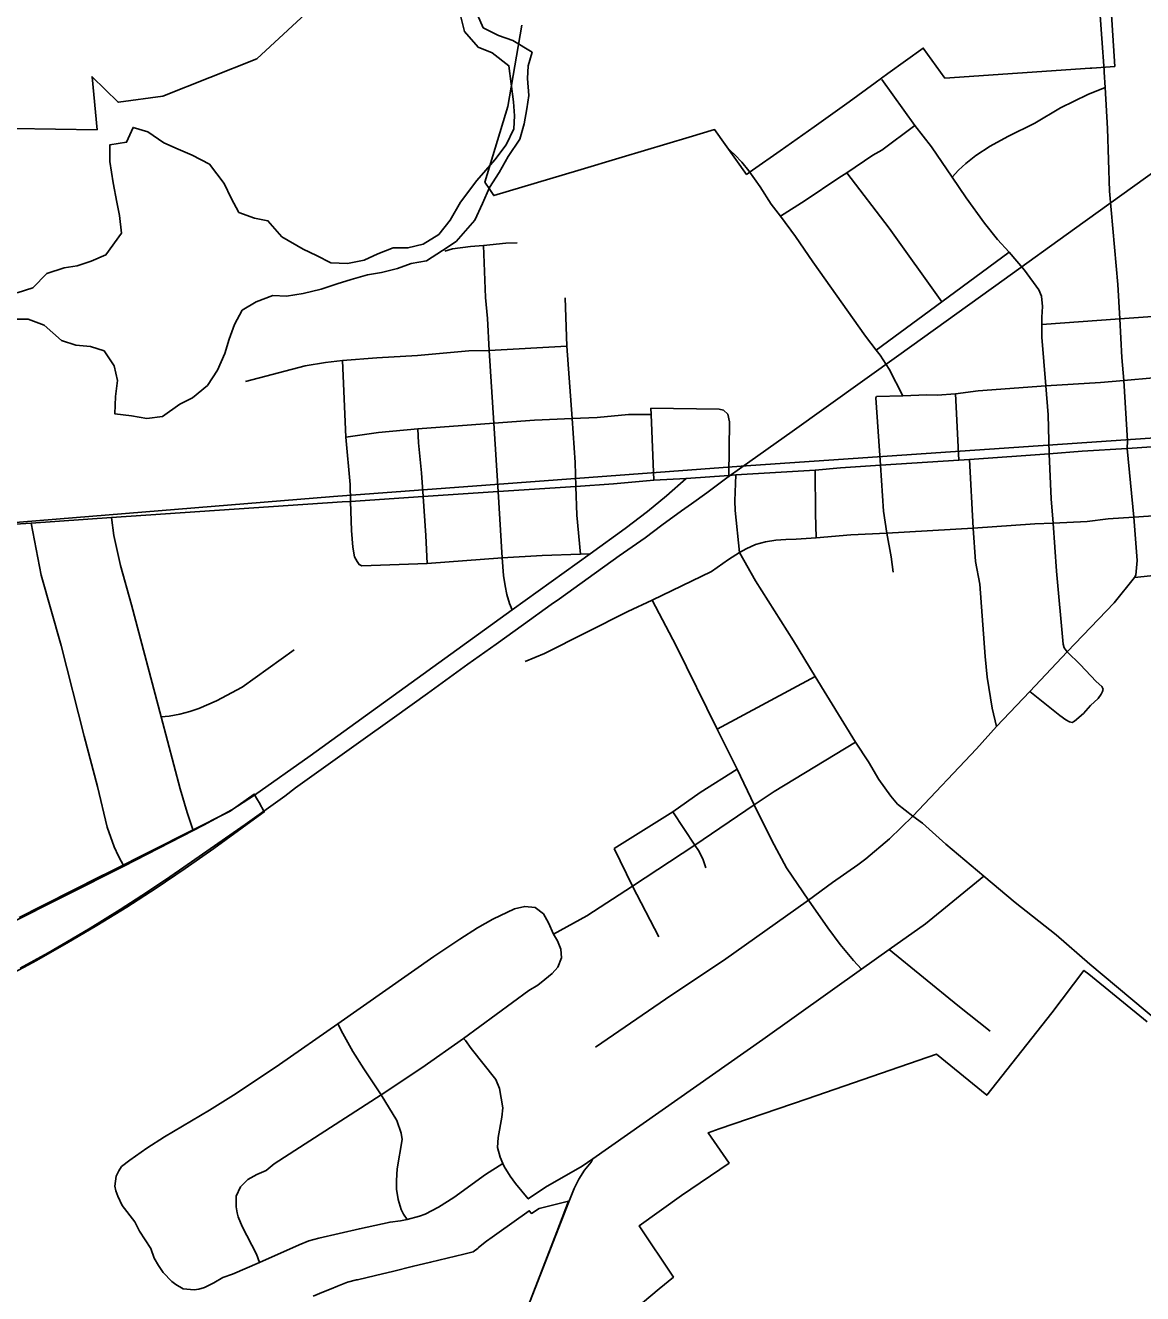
# Model space of a CAD drawing. Extents: x 114604 to 551442, y 316898 to 567001.
# Drawn here: x 127278 to 130756, y 377982 to 381928 of the extents above; entities that cross this region are included whole.
import ezdxf

# ---------------------------------------------------------------- set-up
doc = ezdxf.new("R2010")
doc.units = 0
for name, color, linetype in [('_CIVIL_CONSTRUCTION', 7, 'Continuous'), ('DV_X_County_Line', 7, 'Continuous'), ('GE_P_Alignment_1000_Bearings', 7, 'Continuous'), ('GE_P_Alignment_1000_Stations', 7, 'Continuous'), ('GE_P_Alignment_100_Cardinal_Points', 7, 'Continuous'), ('GE_P_Alignment_100_Stations', 7, 'Continuous'), ('GE_P_Alignment_500_Bearings', 7, 'Continuous')]:
    doc.layers.add(name, color=color, linetype=linetype)

msp = doc.modelspace()

# ---------------------------------------------------------------- linework, layer by layer
at = {"layer": '_CIVIL_CONSTRUCTION'}
for p, q in [((130707.3, 380611.5), (130972.2, 380628.4)), ((129939.6, 380559.1), (130183.2, 380574.9)), ((130183.2, 380574.9), (130216.6, 380577.1)), ((130216.6, 380577.1), (130464.4, 380594.5)), ((129335.1, 380518.3), (129468, 380527.5)), ((129468, 380527.5), (129489.6, 380529)), ((129489.6, 380529), (129736.9, 380544.1))]:
    msp.add_line(p, q, dxfattribs=at)
for points in [[(130464.4, 380594.5), (130567.6, 380602.7), (130707.3, 380611.5)], [(129736.9, 380544.1), (129815.1, 380551.1), (129939.6, 380559.1)], [(127991.6, 379532.7), (128165.3, 379655.1), (128793.3, 380109.7), (129036.5, 380283.2), (129145.2, 380362.5), (129214.9, 380415.8), (129273.3, 380463.8), (129335.1, 380518.3)], [(127833.1, 379439.7), (127920.7, 379486.7), (127991.6, 379532.7)], [(123404.8, 377528.5), (124018.8, 377778.9), (124584.7, 378008), (125744, 378481.1), (126213.3, 378673), (126370.3, 378739.6), (126560.4, 378822.6), (126842.2, 378945.3), (127039.1, 379037.8), (127584.8, 379311.8), (127800.8, 379422.3), (127833.1, 379439.7)]]:
    msp.add_lwpolyline(points, dxfattribs=at)
at = {"layer": 'DV_X_County_Line'}
for points in [[(127195.4, 381013.5), (127287.4, 381013.5), (127337.3, 380995.4), (127391.3, 380947.3), (127435.2, 380933.3), (127481.2, 380929.2), (127523.2, 380915.2), (127555.1, 380869.1), (127565.1, 380823), (127559, 380772.9), (127557, 380718.8), (127608.9, 380712.8), (127656.9, 380704.7), (127704.9, 380710.7), (127758.9, 380748.8), (127798.9, 380768.8), (127844.9, 380806.9), (127876.9, 380854.9), (127898.9, 380907), (127913, 380951.1), (127929, 380997.2), (127953, 381041.3), (127997, 381067.3), (128049, 381087.3), (128091, 381085.3), (128143, 381093.3), (128198.9, 381107.3), (128248.9, 381123.3), (128292.9, 381137.4), (128342.9, 381151.4), (128386.9, 381159.4), (128436.9, 381171.4), (128478.9, 381187.4), (128526.8, 381195.4), (128576.8, 381227.4), (128618.8, 381255.5), (128676.9, 381321.6), (128700.9, 381373.7), (128722.9, 381423.8), (128752.9, 381469.8), (128781, 381519.9), (128817, 381574), (128831, 381622.1), (128839.1, 381668.2), (128845.1, 381710.2), (128841.1, 381762.3), (128843.2, 381802.4), (128855.2, 381844.5), (128795.2, 381880.6), (128751.3, 381896.6), (128703.3, 381920.7), (128685.4, 381960.8)], [(128631.4, 381962.8), (128645.4, 381908.7), (128687.3, 381860.6), (128731.3, 381842.5), (128783.2, 381802.4), (128797.1, 381690.2), (128801.1, 381646.1), (128799, 381606.1), (128775, 381556), (128739, 381509.9), (128683, 381445.8), (128632.9, 381377.7), (128600.9, 381321.6), (128564.9, 381277.5), (128516.9, 381247.5), (128468.9, 381235.5), (128422.9, 381235.5), (128374.9, 381217.5), (128333, 381197.5), (128281, 381187.4), (128229, 381189.5), (128185, 381211.5), (128143.1, 381231.6), (128077.1, 381269.7), (128033.2, 381319.8), (127991.2, 381327.8), (127943.3, 381345.9), (127919.3, 381390), (127897.4, 381436.1), (127851.4, 381496.2), (127797.5, 381524.3), (127753.5, 381542.3), (127709.6, 381562.4), (127659.6, 381596.5), (127613.7, 381610.5), (127593.6, 381564.4), (127541.7, 381556.4), (127541.6, 381504.3), (127551.6, 381438.2), (127563.5, 381378.1), (127571.5, 381336), (127577.4, 381281.9), (127529.4, 381213.8), (127483.4, 381193.8), (127439.4, 381179.7), (127399.4, 381173.7), (127345.5, 381155.7), (127301.4, 381111.7), (127253.4, 381095.7)]]:
    msp.add_lwpolyline(points, dxfattribs=at)
at = {"layer": 'GE_P_Alignment_1000_Bearings'}
for points in [[(127262.4, 378994.7), (127349.1, 379042.5), (127422.5, 379084.8), (127480.2, 379118.6), (127573.3, 379176.5), (127641.1, 379220), (127711.9, 379267.3), (127758, 379299.6), (127962.7, 379441.8), (128085.6, 379529.7), (128119, 379555.2), (128315.4, 379695), (128427.6, 379775.5), (128530.3, 379848.6), (128655.1, 379939.8), (128743.4, 380002.3), (128828.5, 380064.2), (128914.6, 380125.6), (128940.4, 380143.7), (129030, 380207.4), (129126.4, 380277.1), (129206.9, 380333.9), (129259.5, 380372.7), (129320.2, 380417.3), (129352, 380438.8), (129399.5, 380473.8), (129461.5, 380520.5), (129507.8, 380553.7), (129664.3, 380663.9), (129996.4, 380902.1), (130324.2, 381136.9), (130543.2, 381294.6), (130912, 381559.9)], [(129506.6, 380556.5), (133082.1, 380801.3), (135985.5, 381135.4), (137907.6, 381341.1), (139453.6, 381470.5), (139976.5, 381530.3)], [(114843.2, 379479.7), (121181.9, 379901.3), (126186.1, 380258), (126725.6, 380338.5), (128237.3, 380461.9), (129506.6, 380556.5)]]:
    msp.add_lwpolyline(points, dxfattribs=at)
at = {"layer": 'GE_P_Alignment_1000_Stations'}
for p, q in [((130707.3, 380611.5), (130972.2, 380628.4)), ((129939.6, 380559.1), (130183.2, 380574.9)), ((130183.2, 380574.9), (130216.6, 380577.1)), ((130216.6, 380577.1), (130464.4, 380594.5)), ((129335.1, 380518.3), (129468, 380527.5)), ((129468, 380527.5), (129489.6, 380529)), ((129489.6, 380529), (129736.9, 380544.1))]:
    msp.add_line(p, q, dxfattribs=at)
for points in [[(130464.4, 380594.5), (130567.6, 380602.7), (130707.3, 380611.5)], [(129736.9, 380544.1), (129815.1, 380551.1), (129939.6, 380559.1)], [(128264.4, 380444.9), (128290.7, 380446.6), (128516.8, 380462), (128749.7, 380477.8), (128991.4, 380493.4), (129109.1, 380501.6), (129234.7, 380513), (129335.1, 380518.3)], [(126801.7, 380342.1), (126969.4, 380356.4), (127082.9, 380365.2), (127296.5, 380379.5), (127547, 380396.7), (128264.4, 380444.9)]]:
    msp.add_lwpolyline(points, dxfattribs=at)
at = {"layer": 'GE_P_Alignment_100_Cardinal_Points'}
for p, q in [((128721.5, 380916.8), (128963.1, 380929.5)), ((130183.2, 380574.9), (130173.6, 380781.5)), ((129431.8, 379738), (129736.6, 379901.9))]:
    msp.add_line(p, q, dxfattribs=at)
for points in [[(130340.2, 381221.9), (130303.4, 381261.2), (130263.7, 381312.7), (130206.5, 381391), (130163.1, 381456), (130098.4, 381550.4), (130046.1, 381616.3), (129944.1, 381759.5)], [(130163.1, 381456), (130182.7, 381477.3), (130205.4, 381498.4), (130236.8, 381523.1), (130281.1, 381552), (130335.7, 381581.9), (130419.6, 381623.8), (130500.3, 381671.5), (130584.6, 381712.8), (130639.2, 381734.8)], [(129628.1, 381334.2), (129705.6, 381383), (129810.3, 381453.5), (129835.4, 381468.9), (129916.3, 381524.1), (129944.2, 381540.2), (130046.1, 381616.3)], [(130009.7, 380775.5), (129966.4, 380857.8), (129938.6, 380901.6), (129926.7, 380917.7), (129892.8, 380960.4), (129729.3, 381192.5), (129675.7, 381271.2), (129628.1, 381334.2), (129599.3, 381372.1), (129565.7, 381425.8), (129530.4, 381475.4), (129508.5, 381502), (129486.5, 381525.1), (129462.3, 381546.5)], [(130131.1, 381068), (129967, 381296.9), (129835.4, 381468.9)], [(128584.4, 381224.9), (128607.9, 381232.8), (128664.1, 381239.7), (128704.3, 381242.8), (128773.9, 381250.5), (128808.8, 381251.1)], [(128749.7, 380477.8), (128736.2, 380689.9), (128721.5, 380916.8), (128716.2, 381015.6), (128710.5, 381080.8), (128704.3, 381242.8)], [(129926.7, 380917.7), (130131.1, 381068), (130340.2, 381221.9)], [(130404.3, 379855.6), (130498.1, 379780.3), (130516.7, 379766.9), (130527.8, 379761.3), (130536.4, 379758.9), (130543.8, 379762.8), (130571.9, 379786.8), (130593.4, 379811.6), (130616.8, 379833.5), (130626.5, 379847), (130630.7, 379855.6), (130632.4, 379862.9), (130628.3, 379870.8), (130610.8, 379886.7), (130561.4, 379939.6), (130520.5, 379978.5), (130511.5, 379991.6), (130508.5, 380002.3), (130487.2, 380229.7), (130476.6, 380379.3), (130471, 380454.7), (130464.4, 380594.5), (130461.1, 380716.1), (130454, 380806.4), (130442.2, 380958.1), (130442, 380997.4), (130441.6, 381020.2), (130443.8, 381052.8), (130441.1, 381085.4), (130432.7, 381105.3), (130388, 381166.1), (130340.2, 381221.9)], [(129005.6, 380283), (128994.7, 380403.8), (128991.4, 380493.4), (128989.2, 380567.4), (128979.7, 380705.2), (128963.1, 380929.5), (128958.5, 381080.7)], [(130442, 380997.4), (130684.4, 381014.9), (130944.9, 381033.1)], [(127963.3, 380819.9), (128149.6, 380868.9), (128212.9, 380879.2), (128265.1, 380884.9), (128371.9, 380893.3), (128499.1, 380900.7), (128658.1, 380915.1), (128721.5, 380916.8)], [(128311.4, 380259.7), (128302.5, 380273.8), (128297.5, 380304.2), (128293.9, 380356.3), (128290.7, 380446.6), (128289, 380498.9), (128275.6, 380646.8), (128265.1, 380884.9)], [(130697, 380822.9), (130789.7, 380831.1), (130957.6, 380841.9), (131225.4, 380859.9), (131368.3, 380870.3), (131472.7, 380871.6)], [(130009.7, 380775.5), (130083.4, 380777.9), (130115.7, 380777.4), (130173.6, 380781.5), (130243.7, 380790.5), (130454, 380806.4), (130624, 380816.5), (130697, 380822.9)], [(129979.5, 380226.8), (129972.7, 380274.3), (129959.3, 380348.2), (129948.8, 380416.6), (129939.6, 380559.1), (129924.9, 380769), (129927.7, 380772.9), (130009.7, 380775.5)], [(129234.7, 380513), (129225.9, 380717.5), (129225.3, 380736.8)], [(129225.3, 380736.8), (129437.3, 380733.5), (129450.7, 380730.2), (129464.3, 380718.3), (129469.8, 380694.1), (129468, 380527.5)], [(128275.6, 380646.8), (128377.6, 380661.4), (128499.6, 380672.8), (128736.2, 380689.9), (128863.4, 380699.1), (128979.7, 380705.2), (129058.2, 380708.2), (129155.5, 380717), (129225.9, 380717.5)], [(128528.9, 380253.8), (128524.9, 380340.5), (128516.8, 380462), (128511.6, 380535.5), (128501.7, 380629), (128499.6, 380672.8)], [(130729.7, 380209.7), (130734.2, 380216.9), (130738, 380262.7), (130727.8, 380398.1), (130707.3, 380611.5)], [(130301.2, 379745.8), (130287, 379803.7), (130271.8, 379899.6), (130265.4, 379964), (130249.3, 380189.6), (130235.6, 380260), (130228.6, 380363.5), (130216.6, 380577.1)], [(130261.8, 379280.3), (130142.8, 379380), (130070.8, 379445.8), (130040.4, 379467.8), (129992.7, 379504.8), (129971.4, 379529.8), (129934.7, 379581.4), (129902.6, 379635.9), (129862.1, 379698), (129736.6, 379901.9), (129669.1, 380012.6), (129551.1, 380199.8), (129501.2, 380287.8), (129487.2, 380418.2), (129486.7, 380449), (129489.6, 380529)], [(129739.4, 380333.6), (129737.3, 380409), (129736.9, 380544.1)], [(130727.8, 380398.1), (130909.2, 380410.1), (130987.5, 380411.9), (131072.3, 380415.4), (131252.7, 380427.7), (131501.9, 380446.9), (131662.1, 380458.6), (131742, 380462.5), (131823.4, 380466.4), (131946.6, 380475.7), (132144.1, 380488.6), (132275.6, 380501.3), (132339.4, 380513.5), (132370.9, 380522.6)], [(128793.3, 380109.7), (128785.5, 380129.3), (128777.3, 380156.6), (128771.3, 380184.4), (128766.6, 380215.7), (128762.2, 380271.1), (128749.7, 380477.8)], [(127584.8, 379311.8), (127567.9, 379342.3), (127554.5, 379371.8), (127533.3, 379433.1), (127503.3, 379559.2), (127461.1, 379715.8), (127389.5, 379998.8), (127328.1, 380217.4), (127296.5, 380379.5)], [(127800.8, 379422.3), (127782.1, 379478.4), (127760.4, 379552.4), (127701.4, 379776.4), (127609, 380124.5), (127574.5, 380247.1), (127554.3, 380340.5), (127547, 380396.7)], [(128834.4, 379948.7), (128894.1, 379973.9), (129152.9, 380103.8), (129229.5, 380139.8), (129414.2, 380229.1), (129466.8, 380266.1), (129501.2, 380287.8), (129521.7, 380299.3), (129551.1, 380312.3), (129582, 380320.5), (129613.7, 380325.8), (129645.6, 380328.7), (129677.5, 380328.8), (129739.4, 380333.6), (129847, 380342.3), (129959.3, 380348.2), (130228.6, 380363.5), (130419.9, 380377.3), (130476.6, 380379.3), (130583.2, 380383.9), (130648.1, 380392.2), (130727.8, 380398.1)], [(130729.7, 380209.7), (130830, 380220.1), (130993.9, 380229.8), (131266.9, 380245.6), (131513.8, 380262.6), (131650.1, 380268.2), (131750, 380278.2), (131889.7, 380290.5), (131929.3, 380296), (131959.2, 380304.1)], [(128311.4, 380259.7), (128317.5, 380250.3), (128325.2, 380246.4), (128528.9, 380253.8), (128762.2, 380271.1), (128886.8, 380278.5), (129005.6, 380283), (129036.5, 380283.2)], [(129052.5, 378748), (129290.5, 378911.8), (129450.7, 379018.4), (129715.9, 379206.2), (129790, 379260.4), (129868.9, 379315.4), (129894.2, 379335), (129967.6, 379397.2), (130040.4, 379467.8), (130238.2, 379677.1), (130301.2, 379745.8), (130404.3, 379855.6), (130520.5, 379978.5), (130667.3, 380131.4), (130729.7, 380209.7)], [(129880.5, 378991.6), (129855.9, 379017.8), (129814.5, 379067.6), (129776, 379119.8), (129715.9, 379206.2), (129647.5, 379306), (129601.2, 379391.1), (129546.7, 379502.6), (129493.7, 379613.1), (129431.8, 379738), (129303.6, 379997.1), (129229.5, 380139.8)], [(127701.4, 379776.4), (127726.5, 379778.5), (127758.7, 379784.2), (127790.4, 379792.5), (127818.8, 379802.1), (127873.7, 379825.8), (127952.7, 379868.6), (128115, 379984.7)], [(128922.5, 379100.1), (129025.4, 379157.6), (129167.9, 379249.1), (129362, 379377.5), (129546.7, 379502.6), (129609.3, 379544), (129862.1, 379698)], [(129111.1, 379367), (129293.3, 379481.1), (129378.6, 379541.2), (129493.7, 379613.1)], [(129396.5, 379306.4), (129386.5, 379334.2), (129373, 379360.2), (129362, 379377.5), (129293.3, 379481.1)], [(129250.2, 379091.3), (129167.9, 379249.1), (129111.1, 379367)], [(129044.7, 378400.6), (129573.6, 378772.7), (129880.5, 378991.6), (129966.7, 379052.4), (130080.2, 379132.7), (130261.8, 379280.3)], [(130925, 378712.3), (130808, 378825.3), (130591.7, 379007.1), (130486.1, 379097.8), (130358.6, 379198.2), (130261.8, 379280.3)], [(127569.5, 378363.6), (127577.7, 378376.9), (127603.4, 378396.9), (127656.7, 378434.4), (127711.5, 378469.3), (127851.4, 378552.7), (127934.3, 378604.2), (128069.4, 378694.9), (128251.4, 378820.8), (128549.3, 379030.2), (128630.2, 379085), (128685.3, 379119.6), (128733.3, 379146.6), (128800.9, 379178.8), (128832.5, 379186.5), (128864.6, 379183), (128890.9, 379163.6), (128906.8, 379135.3), (128922.5, 379100.1)], [(128007, 378078.1), (127997.8, 378104.2), (127952.7, 378190.2), (127940.6, 378220.4), (127937.1, 378233.4), (127934.1, 378251.9), (127934.5, 378284.4), (127948, 378313.4), (127970.6, 378336.3), (127998.6, 378351.9), (128028.1, 378364.8), (128052.5, 378385.6), (128385.8, 378600), (128512.7, 378684.1), (128642.3, 378775.1), (128845.4, 378925), (128873, 378941.9), (128895.3, 378958.7), (128917.4, 378978.1), (128935.5, 378997.2), (128946.6, 379026), (128944.5, 379053.2), (128934.5, 379079.3), (128922.5, 379100.1)], [(130280.9, 378798.7), (130180.5, 378878.2), (129966.7, 379052.4)], [(128466.3, 378212), (128455.4, 378228.9), (128448.3, 378243.7), (128438.2, 378274.6), (128433.8, 378306.5), (128433.3, 378333.2), (128435.9, 378369.6), (128451.3, 378461.2), (128448, 378480.8), (128434.1, 378519.8), (128385.8, 378600), (128331.9, 378680.8), (128297.9, 378735.3), (128266.1, 378791), (128251.4, 378820.8)], [(129044.7, 378400.6), (129010.9, 378378.7), (128897.5, 378312.9), (128843.3, 378276.1), (128803.3, 378324.6), (128787, 378347), (128768.5, 378377), (128764.2, 378386.6), (128755.6, 378405.8), (128747.6, 378436.4), (128750.2, 378467.8), (128761.3, 378531), (128764.6, 378560.1), (128753.9, 378619.5), (128742.8, 378648.1), (128665.4, 378744.2), (128647.8, 378769.6), (128642.3, 378775.1)], [(128969.5, 378266.7), (128986.5, 378308.6), (129001.1, 378337.8), (129018.4, 378365.5), (129039.1, 378390.5), (129044.7, 378400.6)], [(127769.3, 377996.9), (127746.5, 378010), (127734.5, 378019.1), (127707.5, 378047.1), (127692.5, 378069), (127679.6, 378091.8), (127668.8, 378122.3), (127633.2, 378176.1), (127618.9, 378204.9), (127579.6, 378255.9), (127566.1, 378284.9), (127560.2, 378301), (127557.2, 378315.7), (127560.9, 378346.9), (127569.5, 378363.6)], [(127769.3, 377996.9), (127804.2, 377993.5), (127818.1, 377995.7), (127835.6, 378000.9), (127864.7, 378014.9), (127892.7, 378031.3), (127923.4, 378041.7), (128007, 378078.1), (128130.5, 378133.6), (128160.5, 378145.5), (128191.6, 378154.1), (128317.9, 378183.5), (128413.5, 378204), (128445.9, 378207.6), (128466.3, 378212), (128504.6, 378222.5), (128523.1, 378229.3), (128564.3, 378250.1), (128611.7, 378280.3), (128710.2, 378352.3), (128764.2, 378386.6)]]:
    msp.add_lwpolyline(points, dxfattribs=at)
at = {"layer": 'GE_P_Alignment_100_Stations'}
for points in [[(128823.6, 381928.5), (128780.2, 381675.2), (128708, 381439.6), (128723.6, 381416.9), (128736.3, 381398.4), (128997.6, 381476.3), (129135.9, 381517.6), (129344.7, 381580), (129423.5, 381603.5), (129522.8, 381464.4), (129541.4, 381477.4), (129627.3, 381537.4), (129733.1, 381612.8), (129842.1, 381690.4), (129923.1, 381749.1), (129962.7, 381777.8), (130072.9, 381857.6), (130140.2, 381763.8), (130592.1, 381794.8), (130597.1, 381795.1), (130654.5, 381799.1), (130668.8, 381800.1), (130604.5, 382799.7)], [(127111.5, 381609), (127501.5, 381603.2), (127486.1, 381768.1), (127566.8, 381688.6), (127568.5, 381688.9), (127705.8, 381707.5), (127998.4, 381823.4), (128453.7, 382246)], [(127216.8, 378965.9), (127312.7, 379017.8), (127407.5, 379071.6), (127501.3, 379127.1), (127594, 379184.4), (127685.6, 379243.4), (127776.1, 379304.2), (127865.4, 379366.7), (127953.5, 379430.9), (128022, 379480.3), (128005.6, 379510), (128001.2, 379517.7), (127990.6, 379536), (127915.5, 379483), (127545.2, 379296.4), (127503.4, 379275.3), (127435.2, 379241), (127329, 379187.3), (127259.3, 379152)], [(130769.6, 378827.7), (130588.1, 378975.5), (130572.7, 378987.1), (130472.9, 378855.8), (130270.6, 378599.1), (130113.9, 378726.3), (129711.2, 378588.1), (129437.8, 378494.2), (129403.5, 378482.3), (129468.5, 378387.8), (129320.8, 378286.6), (129188.3, 378192.5), (129295.1, 378033.2), (129251.3, 377996.8), (129115.4, 377882.6)], [(128842.1, 377940.3), (128932.4, 378173.5), (128968.3, 378269.5), (128877.8, 378246.5), (128853.1, 378231), (128846.4, 378239.2), (128745.9, 378167.8), (128731, 378157.2), (128713.6, 378144.8), (128689, 378124.7), (128687.5, 378123.6), (128687.4, 378123.5), (128672.1, 378111.7), (128643, 378104.2), (128616.7, 378097.7), (128539.6, 378079.2), (128482.4, 378065.5), (128425.6, 378051.9), (128367.8, 378038.1), (128312.5, 378024.9), (128311, 378024.5), (128309.4, 378024.1), (128281.1, 378017.3), (128249.7, 378004.4), (128229.7, 377996.2), (128206.6, 377986.7), (128174.4, 377973.6)]]:
    msp.add_lwpolyline(points, dxfattribs=at)
at = {"layer": 'GE_P_Alignment_500_Bearings'}
for p, q in [((130639.2, 381734.8), (130636, 381782.1)), ((128841.5, 377937.6), (128969.5, 378266.7))]:
    msp.add_line(p, q, dxfattribs=at)
for points in [[(130628.6, 381887.5), (130597.9, 382319.3), (130553.1, 382999.3), (130540.6, 383161), (130533.3, 383225.5), (130522.5, 383296.1), (130500.1, 383394), (130476.4, 383479.4), (130443.7, 383572), (130403.7, 383661.5), (130357.6, 383747.9), (130304.5, 383835.7), (130072.3, 384185.2), (129250.6, 385405.2)], [(130636, 381782.1), (130635.7, 381787.4), (130628.6, 381887.5)], [(130684.4, 381014.9), (130678.8, 381121.5), (130652.4, 381412.4), (130646.4, 381607), (130639.2, 381734.8)], [(130697, 380822.9), (130691, 380894.7), (130684.4, 381014.9)], [(130707.3, 380611.5), (130708.6, 380635.7), (130697, 380822.9)]]:
    msp.add_lwpolyline(points, dxfattribs=at)

doc.saveas('drawing.dxf')
